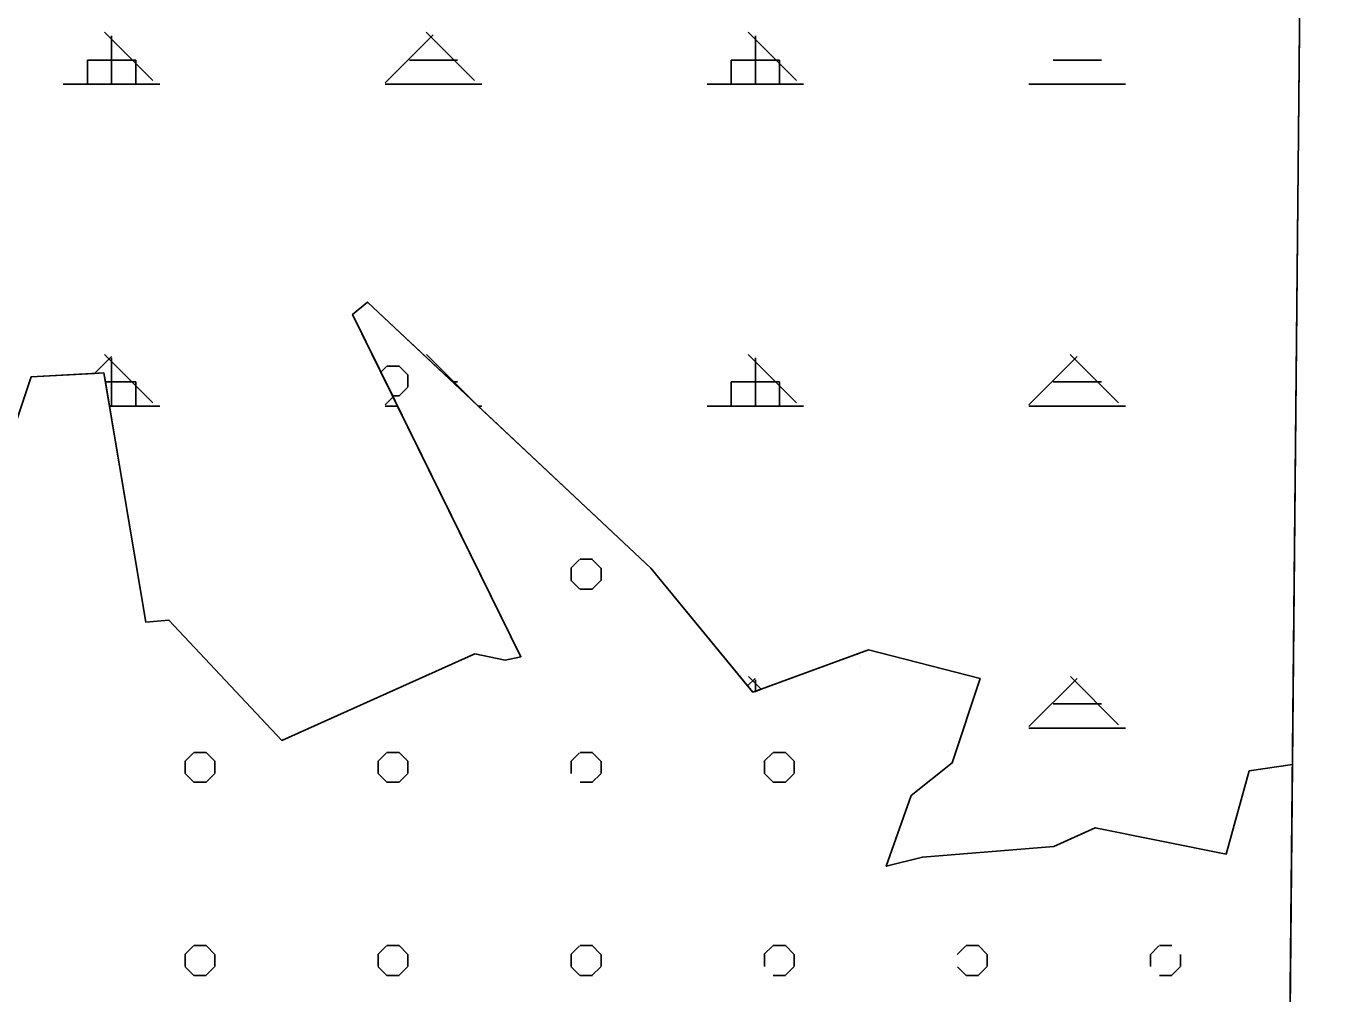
# Model space of a CAD drawing. Extents: x 427903 to 430077, y 4477233 to 4480385.
# Drawn here: x 429845.9 to 430050.5, y 4479140.6 to 4479290.8 of the extents above; entities that cross this region are included whole.
import ezdxf

# ---------------------------------------------------------------- set-up
doc = ezdxf.new("R2010")
doc.units = 0
for name, color, linetype in [('ADA', 7, 'Continuous'), ('PL_AYA_ORMAN', 7, 'Continuous'), ('PL_KA_TARIM_OZEL', 7, 'Continuous'), ('rezerv yapı alan', 7, 'Continuous'), ('SıNıR', 7, 'Continuous'), ('TR_ORMAN', 7, 'Continuous'), ('TR_OZELMAHSUL', 7, 'Continuous')]:
    doc.layers.add(name, color=color, linetype=linetype)

msp = doc.modelspace()

# ---------------------------------------------------------------- linework, layer by layer
at = {"layer": 'ADA'}
for p, q in [((429898.88, 4479247.97), (429896.57, 4479246.04)), ((429942.91, 4479206.64), (429898.88, 4479247.97)), ((429896.57, 4479246.04), (429922.73, 4479192.87)), ((429857.95, 4479236.96), (429846.62, 4479236.34)), ((429864.44, 4479198.26), (429857.95, 4479236.96)), ((429846.62, 4479236.34), (429841.53, 4479221.21)), ((429958.76, 4479187.36), (429942.91, 4479206.64)), ((429868.05, 4479198.57), (429864.44, 4479198.26)), ((429885.59, 4479179.89), (429868.05, 4479198.57)), ((429976.7, 4479193.94), (429958.76, 4479187.36)), ((429994.06, 4479189.53), (429976.7, 4479193.94)), ((429915.54, 4479193.35), (429885.59, 4479179.89)), ((429920.28, 4479192.36), (429915.54, 4479193.35)), ((429922.73, 4479192.87), (429920.28, 4479192.36)), ((429975.4, 4479191.38), (429975.4, 4479191.38)), ((429989.7, 4479176.4), (429994.06, 4479189.53)), ((429989.02, 4479178.13), (429989.02, 4479178.13)), ((429983.35, 4479171.31), (429989.7, 4479176.4)), ((430035.85, 4479175.14), (430032.28, 4479162.24)), ((430042.57, 4479176.16), (430035.85, 4479175.14)), ((429979.46, 4479160.35), (429983.35, 4479171.31)), ((430011.93, 4479166.33), (430005.49, 4479163.42)), ((430032.28, 4479162.24), (430011.93, 4479166.33)), ((430005.49, 4479163.42), (429985.08, 4479161.78)), ((429985.08, 4479161.78), (429979.46, 4479160.35))]:
    msp.add_line(p, q, dxfattribs=at)
at = {"layer": 'PL_AYA_ORMAN'}
for points in [[(430042.57, 4479176.16), (430050.52, 4480009.82), (430019.25, 4480010.1)], [(429841.53, 4479221.21), (429846.62, 4479236.34), (429856.49, 4479236.88), (429857.95, 4479236.96), (429858.19, 4479235.56), (429858.82, 4479231.81), (429864.44, 4479198.26), (429868.05, 4479198.57), (429885.59, 4479179.89), (429915.54, 4479193.35), (429920.28, 4479192.36), (429922.73, 4479192.87), (429903.57, 4479231.81), (429902.86, 4479233.25), (429902.79, 4479233.39), (429900.97, 4479237.1), (429896.57, 4479246.04), (429898.88, 4479247.97), (429912.1, 4479235.56), (429916.1, 4479231.81), (429942.91, 4479206.64), (429957.94, 4479188.35), (429958.76, 4479187.36), (429959.14, 4479187.5), (429960.06, 4479187.83), (429976.7, 4479193.94), (429994.06, 4479189.53), (429989.7, 4479176.4), (429983.35, 4479171.31), (429979.46, 4479160.35), (429985.08, 4479161.78), (430005.49, 4479163.42), (430011.93, 4479166.33), (430032.28, 4479162.24), (430035.85, 4479175.14), (430042.57, 4479176.16)]]:
    msp.add_lwpolyline(points, dxfattribs=at)
at = {"layer": 'PL_KA_TARIM_OZEL'}
for points in [[(430042.57, 4479176.16), (430035.85, 4479175.14), (430032.28, 4479162.24), (430011.93, 4479166.33), (430005.49, 4479163.42), (429985.08, 4479161.78), (429979.46, 4479160.35), (429983.35, 4479171.31), (429989.7, 4479176.4), (429994.06, 4479189.53), (429976.7, 4479193.94), (429960.06, 4479187.83), (429959.14, 4479187.5), (429958.76, 4479187.36), (429957.94, 4479188.35), (429942.91, 4479206.64), (429916.1, 4479231.81), (429912.1, 4479235.56), (429898.88, 4479247.97), (429896.57, 4479246.04), (429902.86, 4479233.25), (429903.57, 4479231.81), (429922.73, 4479192.87), (429920.28, 4479192.36), (429915.54, 4479193.35), (429885.59, 4479179.89), (429868.05, 4479198.57), (429864.44, 4479198.26), (429858.82, 4479231.81), (429858.19, 4479235.56), (429857.95, 4479236.96), (429856.49, 4479236.88), (429846.62, 4479236.34), (429841.53, 4479221.21)], [(430042.16, 4479132.34), (430042.57, 4479176.16)]]:
    msp.add_lwpolyline(points, dxfattribs=at)
at = {"layer": 'rezerv yapı alan'}
msp.add_lwpolyline([(430040.04, 4478910.67), (430050.52, 4480009.82), (427929.02, 4480028.95), (427921.98, 4479290.57)], dxfattribs=at)
at = {"layer": 'SıNıR'}
msp.add_line((430050.52, 4480009.82), (430024.04, 4477233.04), dxfattribs=at)
at = {"layer": 'TR_ORMAN'}
for p, q in [((429865.52, 4479282.37), (429858.02, 4479289.87)), ((429915.52, 4479282.37), (429908.02, 4479289.87)), ((429965.51, 4479282.37), (429958.01, 4479289.87)), ((429859.14, 4479281.81), (429859.14, 4479289.31)), ((429901.62, 4479282), (429909.11, 4479289.5)), ((429959.14, 4479281.81), (429959.14, 4479289.31)), ((429855.39, 4479281.81), (429855.39, 4479285.56)), ((429855.39, 4479285.56), (429862.89, 4479285.56)), ((429862.89, 4479281.81), (429862.89, 4479285.56)), ((429905.39, 4479285.56), (429912.89, 4479285.56)), ((429955.39, 4479281.81), (429955.39, 4479285.56)), ((429955.39, 4479285.56), (429962.89, 4479285.56)), ((429962.89, 4479281.81), (429962.89, 4479285.56)), ((430005.39, 4479285.56), (430012.89, 4479285.56)), ((429851.64, 4479281.81), (429866.64, 4479281.81)), ((429901.64, 4479281.81), (429916.64, 4479281.81)), ((429951.64, 4479281.81), (429966.64, 4479281.81)), ((430001.64, 4479281.81), (430016.64, 4479281.81)), ((429856.49, 4479236.88), (429859.11, 4479239.5)), ((429865.55, 4479232.34), (429858.06, 4479239.84)), ((429859.14, 4479231.81), (429859.14, 4479239.31)), ((429915.55, 4479232.34), (429908.05, 4479239.84)), ((429965.54, 4479232.34), (429958.04, 4479239.84)), ((429959.14, 4479231.81), (429959.14, 4479239.31)), ((430001.61, 4479232.02), (430009.11, 4479239.52)), ((430015.53, 4479232.34), (430008.03, 4479239.84)), ((429858.19, 4479235.56), (429862.89, 4479235.56)), ((429862.89, 4479231.81), (429862.89, 4479235.56)), ((429912.1, 4479235.56), (429912.89, 4479235.56)), ((429912.1, 4479235.56), (429912.89, 4479235.56)), ((429955.39, 4479231.81), (429955.39, 4479235.56)), ((429955.39, 4479235.56), (429962.89, 4479235.56)), ((429955.39, 4479235.56), (429962.89, 4479235.56)), ((429962.89, 4479231.81), (429962.89, 4479235.56)), ((430005.39, 4479235.56), (430012.89, 4479235.56)), ((430005.39, 4479235.56), (430012.89, 4479235.56)), ((429901.62, 4479232.01), (429902.86, 4479233.25)), ((429858.82, 4479231.81), (429866.64, 4479231.81)), ((429901.64, 4479231.81), (429903.57, 4479231.81)), ((429916.1, 4479231.81), (429916.64, 4479231.81)), ((429916.1, 4479231.81), (429916.64, 4479231.81)), ((429951.64, 4479231.81), (429966.64, 4479231.81)), ((429951.64, 4479231.81), (429966.64, 4479231.81)), ((430001.64, 4479231.81), (430016.64, 4479231.81)), ((430001.64, 4479231.81), (430016.64, 4479231.81)), ((429957.94, 4479188.35), (429959.11, 4479189.52)), ((429960.06, 4479187.83), (429958.07, 4479189.82)), ((430001.61, 4479182.03), (430009.11, 4479189.53)), ((430015.56, 4479182.32), (430008.07, 4479189.82)), ((429959.14, 4479187.5), (429959.14, 4479189.31)), ((430005.39, 4479185.56), (430012.89, 4479185.56)), ((430005.39, 4479185.56), (430012.89, 4479185.56)), ((430001.64, 4479181.81), (430016.64, 4479181.81)), ((430001.64, 4479181.81), (430016.64, 4479181.81))]:
    msp.add_line(p, q, dxfattribs=at)
at = {"layer": 'TR_OZELMAHSUL'}
for p, q in [((429900.97, 4479237.1), (429901.84, 4479237.97)), ((429900.97, 4479237.1), (429901.84, 4479237.97)), ((429901.9, 4479238.02), (429903.82, 4479238.02)), ((429901.9, 4479238.02), (429903.82, 4479238.02)), ((429905.16, 4479236.65), (429903.81, 4479238)), ((429905.17, 4479234.75), (429905.17, 4479236.66)), ((429903.76, 4479233.35), (429905.11, 4479234.7)), ((429902.79, 4479233.39), (429903.82, 4479233.39)), ((429902.79, 4479233.39), (429903.82, 4479233.39)), ((429930.49, 4479206.62), (429931.84, 4479207.97)), ((429931.9, 4479208.02), (429933.82, 4479208.02)), ((429931.9, 4479208.02), (429933.82, 4479208.02)), ((429935.16, 4479206.65), (429933.81, 4479208)), ((429930.54, 4479204.75), (429930.54, 4479206.66)), ((429935.17, 4479204.75), (429935.17, 4479206.66)), ((429931.89, 4479203.38), (429930.54, 4479204.73)), ((429933.76, 4479203.35), (429935.11, 4479204.7)), ((429931.9, 4479203.39), (429933.82, 4479203.39)), ((429931.9, 4479203.39), (429933.82, 4479203.39)), ((429870.49, 4479176.62), (429871.84, 4479177.97)), ((429871.9, 4479178.02), (429873.82, 4479178.02)), ((429875.16, 4479176.65), (429873.81, 4479178.01)), ((429900.49, 4479176.62), (429901.84, 4479177.97)), ((429901.9, 4479178.02), (429903.82, 4479178.02)), ((429905.16, 4479176.65), (429903.81, 4479178.01)), ((429930.49, 4479176.62), (429931.84, 4479177.97)), ((429931.9, 4479178.02), (429933.82, 4479178.02)), ((429935.16, 4479176.65), (429933.81, 4479178.01)), ((429960.48, 4479176.62), (429961.84, 4479177.97)), ((429961.9, 4479178.02), (429963.82, 4479178.02)), ((429965.16, 4479176.65), (429963.81, 4479178.01)), ((429870.54, 4479174.75), (429870.54, 4479176.66)), ((429875.17, 4479174.75), (429875.17, 4479176.66)), ((429900.54, 4479174.75), (429900.54, 4479176.66)), ((429905.17, 4479174.75), (429905.17, 4479176.66)), ((429930.54, 4479174.75), (429930.54, 4479176.66)), ((429935.17, 4479174.75), (429935.17, 4479176.66)), ((429960.54, 4479174.75), (429960.54, 4479176.66)), ((429965.17, 4479174.75), (429965.17, 4479176.66)), ((429871.89, 4479173.38), (429870.54, 4479174.74)), ((429871.9, 4479173.39), (429873.82, 4479173.39)), ((429873.76, 4479173.35), (429875.11, 4479174.7)), ((429901.89, 4479173.38), (429900.54, 4479174.74)), ((429901.9, 4479173.39), (429903.82, 4479173.39)), ((429903.76, 4479173.35), (429905.11, 4479174.7)), ((429931.9, 4479173.39), (429933.82, 4479173.39)), ((429933.76, 4479173.35), (429935.11, 4479174.7)), ((429961.89, 4479173.38), (429960.54, 4479174.74)), ((429961.9, 4479173.39), (429963.82, 4479173.39)), ((429963.75, 4479173.35), (429965.11, 4479174.7)), ((429870.49, 4479146.62), (429871.84, 4479147.97)), ((429870.54, 4479144.75), (429870.54, 4479146.66)), ((429871.9, 4479148.02), (429873.82, 4479148.02)), ((429871.9, 4479148.02), (429873.82, 4479148.02)), ((429875.16, 4479146.65), (429873.81, 4479148.01)), ((429875.17, 4479144.75), (429875.17, 4479146.66)), ((429900.49, 4479146.62), (429901.84, 4479147.97)), ((429900.54, 4479144.75), (429900.54, 4479146.66)), ((429901.9, 4479148.02), (429903.82, 4479148.02)), ((429901.9, 4479148.02), (429903.82, 4479148.02)), ((429905.16, 4479146.65), (429903.81, 4479148.01)), ((429905.17, 4479144.75), (429905.17, 4479146.66)), ((429930.49, 4479146.62), (429931.84, 4479147.97)), ((429930.54, 4479144.75), (429930.54, 4479146.66)), ((429931.9, 4479148.02), (429933.82, 4479148.02)), ((429931.9, 4479148.02), (429933.82, 4479148.02)), ((429935.16, 4479146.65), (429933.81, 4479148.01)), ((429935.17, 4479144.75), (429935.17, 4479146.66)), ((429960.48, 4479146.62), (429961.84, 4479147.97)), ((429960.54, 4479144.75), (429960.54, 4479146.66)), ((429961.9, 4479148.02), (429963.82, 4479148.02)), ((429961.9, 4479148.02), (429963.82, 4479148.02)), ((429965.16, 4479146.65), (429963.81, 4479148.01)), ((429965.17, 4479144.75), (429965.17, 4479146.66)), ((429990.48, 4479146.62), (429991.84, 4479147.97)), ((429991.9, 4479148.02), (429993.82, 4479148.02)), ((429991.9, 4479148.02), (429993.82, 4479148.02)), ((429995.16, 4479146.65), (429993.81, 4479148.01)), ((429995.17, 4479144.75), (429995.17, 4479146.66)), ((430020.48, 4479146.61), (430021.84, 4479147.97)), ((430020.54, 4479144.75), (430020.54, 4479146.66)), ((430021.9, 4479148.02), (430023.82, 4479148.02)), ((430021.9, 4479148.02), (430023.82, 4479148.02)), ((430025.17, 4479144.75), (430025.17, 4479146.66)), ((429871.89, 4479143.38), (429870.54, 4479144.74)), ((429873.76, 4479143.35), (429875.11, 4479144.7)), ((429901.89, 4479143.38), (429900.54, 4479144.74)), ((429903.76, 4479143.35), (429905.11, 4479144.7)), ((429931.89, 4479143.38), (429930.54, 4479144.74)), ((429933.76, 4479143.35), (429935.11, 4479144.7)), ((429963.75, 4479143.35), (429965.11, 4479144.7)), ((429991.89, 4479143.38), (429990.54, 4479144.74)), ((429993.75, 4479143.35), (429995.11, 4479144.7)), ((430023.75, 4479143.34), (430025.11, 4479144.7)), ((429871.9, 4479143.39), (429873.82, 4479143.39)), ((429871.9, 4479143.39), (429873.82, 4479143.39)), ((429901.9, 4479143.39), (429903.82, 4479143.39)), ((429901.9, 4479143.39), (429903.82, 4479143.39)), ((429931.9, 4479143.39), (429933.82, 4479143.39)), ((429931.9, 4479143.39), (429933.82, 4479143.39)), ((429961.9, 4479143.39), (429963.82, 4479143.39)), ((429961.9, 4479143.39), (429963.82, 4479143.39)), ((429991.9, 4479143.39), (429993.82, 4479143.39)), ((429991.9, 4479143.39), (429993.82, 4479143.39)), ((430021.9, 4479143.39), (430023.82, 4479143.39)), ((430021.9, 4479143.39), (430023.82, 4479143.39))]:
    msp.add_line(p, q, dxfattribs=at)

doc.saveas('drawing.dxf')
